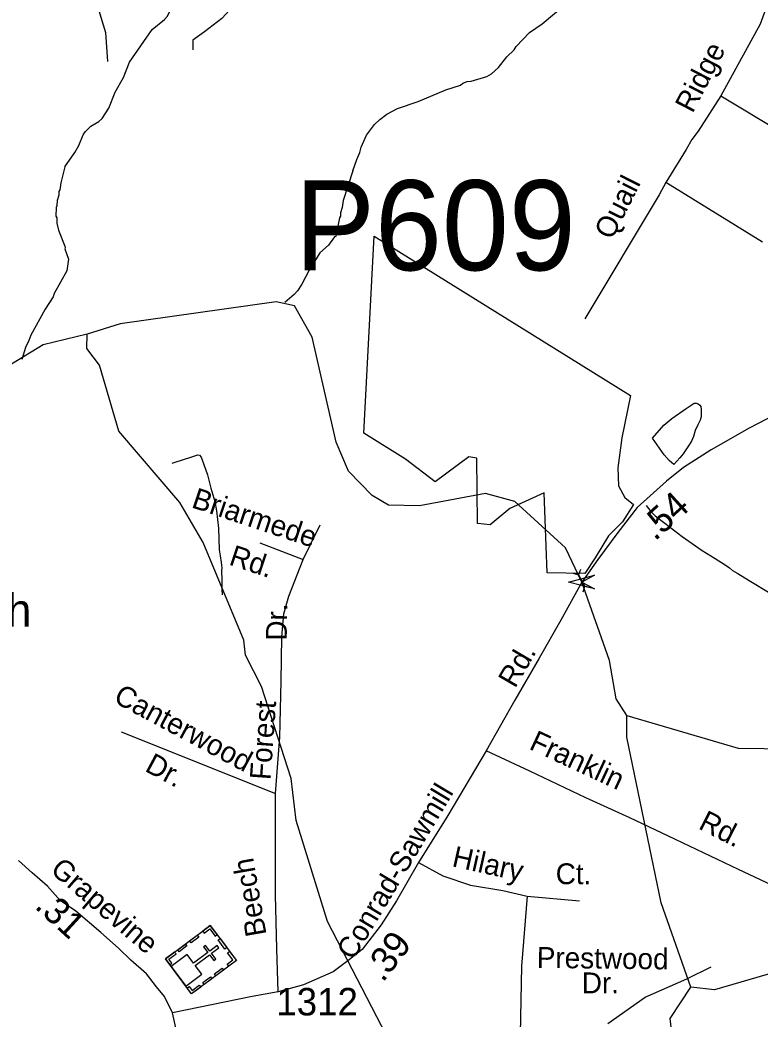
# Model space of a CAD drawing. Extents: x 1547597 to 1699558, y 810033 to 920809.
# Drawn here: x 1577045 to 1580417, y 863625 to 868175 of the extents above; entities that cross this region are included whole.
import ezdxf

# ---------------------------------------------------------------- set-up
doc = ezdxf.new("R2010")
doc.units = 0
for name, color, linetype in [('Exist Boundary Political City Limit New Hole', 7, 'Continuous'), ('Exist Cultural Church Label', 7, 'Continuous'), ('Exist Cultural Church with Cemetery CELL', 7, 'Continuous'), ('Exist Hydrographic Creek Single Shore', 7, 'Continuous'), ('Exist Hydrographic Misc Water Feature', 7, 'Continuous'), ('Exist Hydrographic Pond Under 1500 Sq Ft', 7, 'Continuous'), ('Exist Road Non-System Type 51', 7, 'Continuous'), ('Exist Road Non-System Type 51 Label', 7, 'Continuous'), ('Exist Road Secondary Mileage Hundredths English Label', 7, 'Continuous'), ('Exist Road Secondary Structure Pipe Attributed CELL', 7, 'Continuous'), ('Exist Road Secondary Structure Pipe CELL', 7, 'Continuous'), ('Exist Road Secondary Structure Pipe Number Label', 7, 'Continuous'), ('Exist Road Secondary Type 51 Attributed', 7, 'Continuous'), ('Exist Road Secondary Type 51 Label', 7, 'Continuous'), ('Exist Road Secondary Type 51 Number Label', 7, 'Continuous')]:
    doc.layers.add(name, color=color, linetype=linetype)

msp = doc.modelspace()

# ---------------------------------------------------------------- linework, layer by layer
at = {"layer": 'Exist Boundary Political City Limit New Hole'}
msp.add_lwpolyline([(1578612.5, 866293.3), (1578658.9, 867189.9), (1579825.9, 866464.7), (1579786.7, 866271.8), (1579768.8, 866136.1), (1579772.4, 866053.9), (1579800.9, 866000.4), (1579840.2, 865968.2), (1579790.2, 865889.6), (1579726, 865825.3), (1579665.3, 865725.3), (1579618.9, 865653.9), (1579447.6, 865657.4), (1579433.3, 866021.8), (1579276.3, 865950.3), (1579187.1, 865875.3), (1579130, 865882.5), (1579126.4, 866179), (1579090.7, 866186.1), (1578937.2, 866071.8), (1578801.6, 866175.4), (1578612.5, 866293.3)], dxfattribs=at)
at = {"layer": 'Exist Cultural Church with Cemetery CELL'}
for points in [[(1577912.4, 864051.5), (1578031.4, 863891.9), (1577827.3, 863739.7), (1577708.3, 863899.3)], [(1577877.7, 864025.6), (1577884.4, 864016.5), (1577910.2, 864035.8), (1577934.5, 864003.3), (1577943.4, 864009.9), (1577912.4, 864051.5)], [(1577818.2, 863981.3), (1577852.9, 864007.2), (1577859.7, 863998.1), (1577825, 863972.2)], [(1577956.6, 863992.1), (1577987.6, 863950.6), (1577978.5, 863943.8), (1577947.5, 863985.3)], [(1577728.1, 863872.8), (1577737.3, 863879.7), (1577724.1, 863897.3), (1577756.5, 863921.5), (1577749.9, 863930.4), (1577708.3, 863899.4)], [(1577734, 863864.8), (1577801.1, 863774.9), (1577873.7, 863829), (1577843.4, 863869.7), (1577908.7, 863918.4), (1577928.4, 863892), (1577937.2, 863898.6), (1577917.5, 863925), (1577951.4, 863950.2), (1577944.4, 863959.5), (1577910.6, 863934.3), (1577890.8, 863960.8), (1577882, 863954.3), (1577901.7, 863927.7), (1577836.4, 863879), (1577806.6, 863918.9)], [(1577764.3, 863941.1), (1577799, 863967), (1577805.8, 863957.9), (1577771.1, 863932)], [(1577996.7, 863865.9), (1577989.9, 863875), (1578015.7, 863894.3), (1577991.4, 863926.8), (1578000.4, 863933.4), (1578031.4, 863891.8)], [(1577931.3, 863831.4), (1577966, 863857.3), (1577972.8, 863848.2), (1577938.1, 863822.3)], [(1577878.4, 863792), (1577913.1, 863817.9), (1577919.9, 863808.8), (1577885.2, 863782.9)], [(1577807.5, 863766.3), (1577816.7, 863773.1), (1577829.8, 863755.5), (1577862.2, 863779.7), (1577868.9, 863770.7), (1577827.3, 863739.7)]]:
    msp.add_lwpolyline(points, close=True, dxfattribs=at)
at = {"layer": 'Exist Hydrographic Creek Single Shore'}
for points in [[(1579810.6, 865007.4), (1580317.5, 864859.2), (1580792.5, 864852.9), (1581001.5, 864914.3), (1581657.6, 865271.9), (1581910.5, 865493.4), (1582047.6, 865766.4), (1582029.5, 866259.1), (1582100.5, 866543.2), (1582328.5, 866722.6), (1582521.5, 866810.5), (1582798.6, 866932.9), (1583185.5, 867210.7), (1583297.4, 867418.6)], [(1577351.5, 866744.6), (1577150.5, 866696.1), (1577007.5, 866607.1), (1576930.5, 866474.1), (1576837.5, 866367.7), (1576768.5, 866227.9), (1576650.5, 866105.6), (1576474.5, 866030.4), (1576182.5, 866078.9), (1575890.5, 866048.8), (1575759.4, 866182.7), (1575686.4, 866358.2), (1575604.5, 866419), (1575370.5, 866390.8), (1575202.5, 866331.8), (1574994.5, 866336), (1574869.5, 866381.3), (1574779.5, 866481.5), (1574560.5, 866860.2), (1574493.4, 866884.5)], [(1579810.6, 865007.4), (1579761.5, 865083.9), (1579731.5, 865258.5), (1579604.9, 865615.3), (1579530.6, 865771.4), (1579299.5, 865982.9), (1579166.5, 866018.4), (1578865.5, 865962.2), (1578724.5, 865965.1), (1578649.5, 866009.3), (1578542.5, 866119.7), (1578486.5, 866252.2), (1578376.5, 866730.3), (1578295.5, 866873.2), (1578212.5, 866891.3), (1577502.5, 866790.8), (1577351.5, 866744.6)], [(1579235.5, 862740.9), (1579180.5, 862906), (1578738.5, 863505.9), (1578446.5, 864069.9), (1578303.5, 864529.1), (1578280.5, 864720), (1578145.5, 865139.7), (1578072.5, 865282.3), (1578064.5, 865351.4), (1577879.5, 865795), (1577773.5, 865977.7), (1577495.5, 866301.8), (1577407.4, 866602.3), (1577350.4, 866679), (1577351.5, 866744.6)]]:
    msp.add_lwpolyline(points, dxfattribs=at)
at = {"layer": 'Exist Hydrographic Misc Water Feature'}
for points in [[(1577250.3, 867506.4), (1577295.3, 867572), (1577313.7, 867603.8), (1577332.6, 867651.5), (1577344.3, 867667.4), (1577368.5, 867691.1), (1577404.3, 867712.6), (1577419.2, 867726.5), (1577450.9, 867774.1), (1577479.1, 867846), (1577516.5, 867913.2), (1577544.3, 867983.4), (1577647.3, 868131.5), (1577703.7, 868176.8), (1577715.9, 868190.6), (1577761, 868278.1)], [(1578561.6, 867487.4), (1578579.3, 867539.5), (1578593.6, 867571.4), (1578599.7, 867595.3), (1578624.1, 867650.9), (1578660.3, 867698.5), (1578684.4, 867722.2), (1578716.6, 867745.8), (1578764.9, 867771.2), (1578859.3, 867803.9), (1578985.6, 867856.3), (1579052.2, 867877.4), (1579062.3, 867887.4), (1579082.4, 867895), (1579100.5, 867896.8), (1579172.7, 867917.9), (1579192.8, 867929.6), (1579225.2, 867959.2), (1579263.8, 868006.7), (1579296.2, 868038.3), (1579306.3, 868054.2), (1579367.1, 868117.4), (1579423.6, 868156.7), (1579526.7, 868243.3)], [(1577250.3, 867506.4), (1577231, 867433.3), (1577226.7, 867401.4), (1577222.6, 867393.4), (1577222.4, 867377.4), (1577214.1, 867353.5), (1577213.8, 867329.5), (1577209.7, 867321.6), (1577209.3, 867281.6), (1577213.2, 867273.5), (1577212.8, 867249.5), (1577220.4, 867217.4), (1577249.7, 867145.2), (1577251.5, 867137.2), (1577249.2, 867132.3), (1577266.9, 867085), (1577258.3, 867033.1), (1577201.1, 866929.9), (1577196.9, 866913.9), (1577160.3, 866858.4), (1577094.8, 866739.3), (1577086.5, 866715.4), (1577070.1, 866683.6), (1577054.2, 866628.2)], [(1578561.6, 867487.4), (1578517.8, 867353.1), (1578513.5, 867321.2), (1578505.2, 867297.3), (1578505, 867281.3), (1578500.9, 867273.3), (1578483.9, 867189.6), (1578478.8, 867187.3), (1578451.5, 867150), (1578411.1, 867114.5), (1578362.1, 867035.2), (1578329.4, 866971.7), (1578309, 866942), (1578294.8, 866924.1), (1578252.2, 866889.1)], [(1579926.3, 866271), (1579979.1, 866329.1), (1580014.3, 866359.4), (1580079.6, 866405), (1580116.1, 866429.2), (1580125.3, 866430.6), (1580134.4, 866427.4), (1580142.9, 866421.1), (1580147.5, 866415), (1580149.2, 866401.7), (1580148.1, 866367.2), (1580143.8, 866352.4), (1580132.8, 866330.8), (1580121.6, 866306.1), (1580113.5, 866278.3), (1580104.5, 866257.6), (1580090.4, 866234.9), (1580065.9, 866198.8), (1580051.4, 866180.3), (1580023.4, 866150.8), (1580002.8, 866168.4), (1579979.9, 866195.3), (1579926.3, 866271)], [(1577738.6, 866156.7), (1577747.5, 866160), (1577827.8, 866185.7), (1577856.1, 866194.3), (1577862.5, 866192.4), (1577870.4, 866184.1), (1577883.6, 866151.2), (1577899.1, 866103.6), (1577915.3, 866043.4), (1577932.4, 865981.4), (1577940.8, 865939.5), (1577945.5, 865900.3), (1577949.4, 865860.3), (1577953.1, 865762.2), (1577957.2, 865734.9), (1577962.1, 865704), (1577964.5, 865679.4), (1577963.2, 865665.8)], [(1577963.2, 865665.8), (1577964.4, 865625.6), (1577964.5, 865582.4), (1577966.1, 865557.1)], [(1580101.5, 863770.4), (1579965.5, 864154.1), (1579809.5, 864909), (1579810.6, 865007.4)]]:
    msp.add_lwpolyline(points, dxfattribs=at)
at = {"layer": 'Exist Hydrographic Pond Under 1500 Sq Ft'}
for points in [[(1580960.5, 862646.7), (1580936.5, 862749), (1580757.5, 863041.5), (1580661.5, 863302.8), (1580555.5, 863446.1), (1580506.5, 863562), (1580510.5, 863814.7), (1580485.5, 863838.2), (1580209.5, 863758.4), (1580101.5, 863770.4)], [(1580960.5, 862646.7), (1580860.5, 862642.2), (1580677.5, 862695.2), (1580545.6, 862819.3), (1580497.5, 862954.9), (1580399.5, 863048.7), (1580142.5, 863142.7), (1580085.5, 863219.2), (1580060.5, 863278.9), (1580137.5, 863385.6), (1580129.5, 863451.5), (1580014.5, 863562.2), (1580007.5, 863627.9), (1580101.5, 863770.4)]]:
    msp.add_lwpolyline(points, dxfattribs=at)
at = {"layer": 'Exist Road Non-System Type 51'}
for p, q in [((1580237.6, 867830.1), (1580508.7, 867667.2)), ((1579988.2, 867434.8), (1579956.7, 867378)), ((1580428, 867163.5), (1579988.2, 867434.8)), ((1579956.7, 867378), (1579617.9, 866813.8)), ((1578138.4, 865793.5), (1578335.6, 865717.3)), ((1577506.7, 864932.9), (1578209, 864653))]:
    msp.add_line(p, q, dxfattribs=at)
for points in [[(1580668.7, 868790.7), (1580519, 868438.9), (1580417.9, 868155.6), (1580237.6, 867830.1)], [(1578291.2, 868729.3), (1578036.9, 868745.2), (1577856.7, 868745.2), (1577713.6, 868734.6), (1577605, 868718.7), (1577536.1, 868692.2), (1577472.5, 868575.5), (1577393, 868358.1), (1577387.7, 868275.9), (1577414.2, 868188.4), (1577435.4, 868117.9), (1577443.4, 867985.3)], [(1578291.2, 868729.3), (1578206.4, 868603.1), (1578150.8, 868502.4), (1578095.2, 868457.3), (1578050.1, 868372.5), (1578018.3, 868285), (1578018.3, 868239.9), (1577965.3, 868181.6), (1577885.9, 868120.6), (1577832.9, 868083.4), (1577832.9, 868038.4)], [(1580237.6, 867830.1), (1580135.3, 867669.3), (1580106, 867631.2), (1580079.7, 867585), (1579988.2, 867434.8)], [(1579897.7, 865963.2), (1579919.4, 865937), (1579939.2, 865916.5), (1579982.5, 865884), (1580061.7, 865822.8), (1580152.9, 865759.5), (1580212.4, 865722.5), (1580258, 865694), (1580277.7, 865679.6), (1580291.5, 865667.5), (1580315.5, 865655), (1580367, 865622.3), (1580462.1, 865565), (1580523.7, 865532.1), (1580553.5, 865513.5), (1580608.9, 865472.7), (1580662.4, 865436), (1580698.2, 865415.5), (1580739.9, 865396.8), (1580777.6, 865374.3), (1580817.3, 865353.7), (1580890.6, 865300.5)], [(1578335.6, 865717.3), (1578413.4, 865875.6)], [(1578209, 864653), (1578228.4, 864908.2), (1578234.9, 865161.7), (1578238.1, 865366.4), (1578247.9, 865470.4), (1578270.6, 865551.6), (1578335.6, 865717.3)], [(1578222, 863749.7), (1578215.5, 863944.7), (1578209, 864191.6), (1578209, 864653)], [(1578860.2, 864337.4), (1578971.9, 864277.3), (1579098.1, 864235.2), (1579245.2, 864211.1), (1579356.4, 864184.1)], [(1579356.4, 864184.1), (1579329.4, 863865.4), (1579323.3, 863556.4)], [(1579356.4, 864184.1), (1579593.7, 864163)], [(1579722.8, 863604.5), (1579894, 863724.7), (1580083.3, 863808.9), (1580194.4, 863863)]]:
    msp.add_lwpolyline(points, dxfattribs=at)
at = {"layer": 'Exist Road Secondary Structure Pipe Attributed CELL'}
msp.add_lwpolyline([(1579661.8, 865583.7), (1579544, 865615.3), (1579661.8, 865646.8), (1579604.9, 865615.3)], close=True, dxfattribs=at)
at = {"layer": 'Exist Road Secondary Structure Pipe CELL'}
for p, q in [((1579565.9, 865655.5), (1579590.4, 865648.8)), ((1579598.4, 865672.9), (1579590.4, 865648.8)), ((1579590.4, 865648.8), (1579618.8, 865595.4)), ((1579610.8, 865571.3), (1579618.8, 865595.4)), ((1579643.3, 865588.7), (1579618.8, 865595.4))]:
    msp.add_line(p, q, dxfattribs=at)
at = {"layer": 'Exist Road Secondary Type 51 Attributed'}
for points in [[(1581088.6, 866730), (1581067.5, 866687.3), (1581046.7, 866665), (1580997.8, 866633.8), (1580812.5, 866543.3), (1580563.5, 866417.2), (1580366.8, 866315.8), (1580193.4, 866217.8), (1580067.4, 866137.7), (1579990.3, 866075.4), (1579857.4, 865954.4), (1579768.5, 865841.6), (1579678.1, 865718.5), (1579604.9, 865615.3), (1579509.2, 865442), (1579410.1, 865269.2), (1579300.4, 865077.8), (1579168.5, 864847)], [(1579168.5, 864847), (1578994.9, 864552.5), (1578860.2, 864337.4), (1578760.7, 864164), (1578690.1, 864054.8), (1578603.5, 863942.4), (1578539.3, 863891), (1578471.9, 863839.6), (1578337.2, 863781.8), (1578222, 863749.7), (1578103, 863727.2), (1577740.4, 863653.3)], [(1580599.8, 864174.3), (1580318.2, 864306.3), (1580000.1, 864458.3), (1579823.7, 864541.3), (1579623.6, 864633.3), (1579368.6, 864753.5), (1579168.5, 864847)], [(1577740.4, 863653.3), (1577703.6, 863728.1), (1577666.8, 863772.5), (1577621.3, 863831), (1577549.9, 863892.7), (1577494.7, 863947.9), (1577413.5, 864019.4), (1577299.9, 864116.9), (1577228.5, 864165.6), (1577171.4, 864230.2), (1577101, 864290.8), (1577038.7, 864346.8)], [(1577769.9, 863516.9), (1577740.4, 863653.3)]]:
    msp.add_lwpolyline(points, dxfattribs=at)

# ---------------------------------------------------------------- texts
at = {"layer": 'Exist Cultural Church Label'}
msp.add_text('Grapevine Church', height=150, dxfattribs=at).set_placement((1575469.5, 865412))
at = {"layer": 'Exist Road Non-System Type 51 Label'}
for s, rotation, p in [('Ridge', 62.6106, (1580109.4, 867746.5)), ('Quail', 63.271, (1579742, 867169.6)), ('Briarmede', 341.5583, (1577822.3, 865956.7)), ('Rd.', 341.5583, (1577992.8, 865696)), ('Dr.', 89.1918, (1578260.6, 865348)), ('Canterwood', 331.8045, (1577466.4, 865071.3)), ('Forest', 85.9186, (1578186.8, 864712)), ('Dr.', 331.8045, (1577609.6, 864756.9)), ('Hilary', 347.4371, (1579009.4, 864321.6)), ('Beech', 99.8916, (1578169, 864009.8)), ('Ct.', 0.047, (1579485.9, 864239.3)), ('Prestwood', 359.3098, (1579399.2, 863858.4)), ('Dr.', 0.2368, (1579605, 863742.2))]:
    msp.add_text(s, height=95, rotation=rotation, dxfattribs=at).set_placement(p)
at = {"layer": 'Exist Road Secondary Mileage Hundredths English Label'}
for s, rotation, p in [('.54', 42.3217, (1579938, 865798.9)), ('.31', 317.4495, (1577108.1, 864133.6)), ('.39', 52.3764, (1578698.5, 863788.4))]:
    msp.add_text(s, height=120, rotation=rotation, dxfattribs=at).set_placement(p)
at = {"layer": 'Exist Road Secondary Structure Pipe Number Label'}
msp.add_text('P609', height=410.1, dxfattribs=at).set_placement((1578296.7, 867035))
at = {"layer": 'Exist Road Secondary Type 51 Label'}
for s, rotation, p in [('Rd.', 59.7404, (1579300.7, 865127.9)), ('Franklin', 335.0278, (1579360.1, 864856.9)), ('Conrad-Sawmill', 59.1817, (1578564.3, 863889.1)), ('Rd.', 332.9354, (1580131.4, 864494.6)), ('Grapevine', 319.4299, (1577178.8, 864296.6))]:
    msp.add_text(s, height=95, rotation=rotation, dxfattribs=at).set_placement(p)
at = {"layer": 'Exist Road Secondary Type 51 Number Label'}
msp.add_text('1312', height=125, dxfattribs=at).set_placement((1578213.1, 863641.8))

doc.saveas('drawing.dxf')
